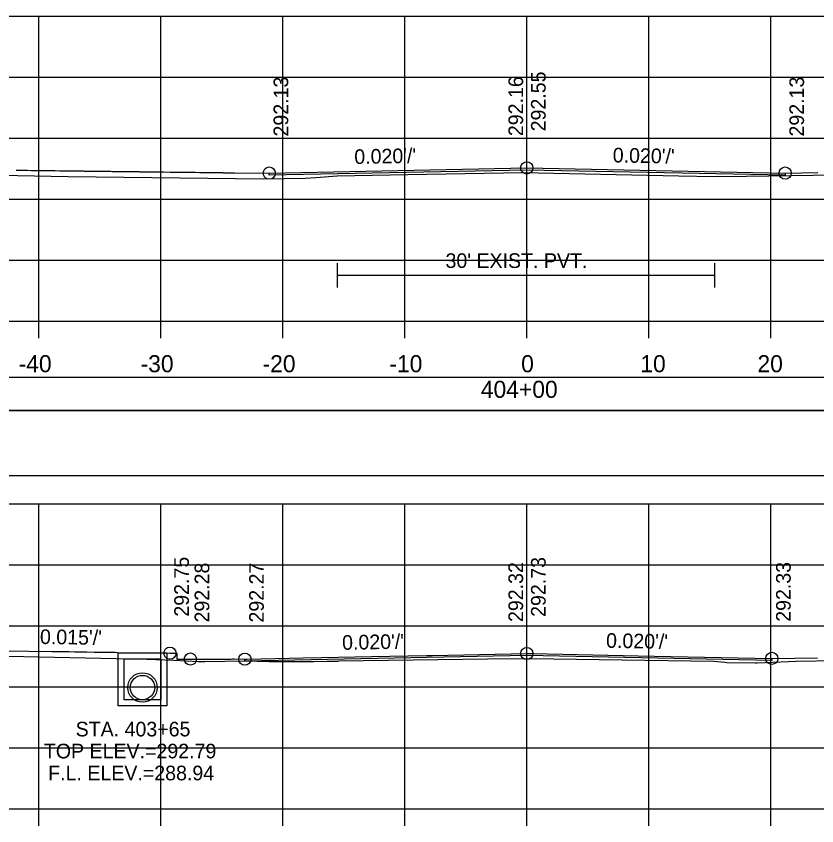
# Model space of a CAD drawing. Extents: x 1370538 to 1372872, y 376220 to 381127.
# Drawn here: x 1370666.7 to 1370732.4, y 376749.7 to 376816.1 of the extents above; entities that cross this region are included whole.
import ezdxf

# ---------------------------------------------------------------- set-up
doc = ezdxf.new("R2010")
doc.units = 0
for name, color, linetype in [('R_Border', 7, 'Continuous'), ('R_Border PE', 7, 'Continuous'), ('R_Border Prem', 7, 'Continuous'), ('R_Dimension', 7, 'Continuous'), ('R_Fin Surface', 7, 'Continuous'), ('R_Grid', 7, 'Continuous'), ('R_No Plot', 7, 'Continuous'), ('R_Water', 7, 'Continuous'), ('R_Water Annot', 7, 'Continuous'), ('R_Xsect Elev', 7, 'Continuous'), ('R_Xsect Slope', 7, 'Continuous'), ('T_Detection Zones', 7, 'Continuous')]:
    doc.layers.add(name, color=color, linetype=linetype)

msp = doc.modelspace()

# ---------------------------------------------------------------- linework, layer by layer
at = {"layer": 'R_Border'}
for p, q in [((1370693.072, 376795.841), (1370693.072, 376793.841)), ((1370724.01, 376795.841), (1370724.01, 376793.841)), ((1370693.072, 376794.841), (1370724.01, 376794.841))]:
    msp.add_line(p, q, dxfattribs=at)
for points in [[(1370729.79, 376803.222), (1370729.79, 376803.052), (1370708.607, 376803.475), (1370687.5, 376803.053), (1370687.5, 376803.223)], [(1370729.79, 376803.222), (1370729.79, 376803.052), (1370708.607, 376803.475), (1370687.5, 376803.053), (1370687.5, 376803.223)], [(1370728.696, 376763.422), (1370728.696, 376763.252), (1370708.607, 376763.654), (1370685.5, 376763.192), (1370685.5, 376763.362)], [(1370728.696, 376763.422), (1370728.696, 376763.252), (1370708.607, 376763.654), (1370685.5, 376763.192), (1370685.5, 376763.362)]]:
    msp.add_lwpolyline(points, dxfattribs=at)
at = {"layer": 'R_Border Prem'}
for p, q in [((1370558.607, 376791.09), (1370858.607, 376791.09)), ((1370668.607, 376789.69), (1370668.607, 376791.09)), ((1370678.607, 376789.69), (1370678.607, 376791.09)), ((1370688.607, 376789.69), (1370688.607, 376791.09)), ((1370698.607, 376789.69), (1370698.607, 376791.09)), ((1370708.607, 376789.69), (1370708.607, 376791.09)), ((1370718.607, 376789.69), (1370718.607, 376791.09)), ((1370728.607, 376789.69), (1370728.607, 376791.09)), ((1370558.607, 376751.09), (1370858.607, 376751.09)), ((1370668.607, 376749.69), (1370668.607, 376751.09)), ((1370678.607, 376749.69), (1370678.607, 376751.09)), ((1370688.607, 376749.69), (1370688.607, 376751.09)), ((1370698.607, 376749.69), (1370698.607, 376751.09)), ((1370708.607, 376749.69), (1370708.607, 376751.09)), ((1370718.607, 376749.69), (1370718.607, 376751.09)), ((1370728.607, 376749.69), (1370728.607, 376751.09))]:
    msp.add_line(p, q, dxfattribs=at)
at = {"layer": 'R_Dimension'}
for points in [[(1370656.674, 376803.245), (1370666.869, 376803.026), (1370671.022, 376802.938), (1370687.019, 376802.758), (1370690.427, 376802.797), (1370691.321, 376802.867), (1370693.072, 376803.007), (1370698.871, 376803.109), (1370708.265, 376803.261), (1370721.063, 376803.008), (1370724.01, 376802.946), (1370726.624, 376802.97), (1370743.001, 376803.211), (1370745.451, 376803.263), (1370760.122, 376803.481), (1370763.304, 376803.524), (1370769.973, 376803.471)], [(1370666.115, 376763.59), (1370677.454, 376763.35), (1370679.665, 376763.275), (1370681.684, 376763.17), (1370682.203, 376763.167), (1370685.494, 376763.209), (1370687.478, 376763.171), (1370691.158, 376763.173), (1370692.263, 376763.206), (1370692.892, 376763.196), (1370693.147, 376763.2), (1370693.196, 376763.22), (1370705.386, 376763.385), (1370707.89, 376763.416), (1370710.791, 376763.378), (1370723.952, 376763.193), (1370724.848, 376763.12), (1370725.019, 376763.096), (1370727.344, 376763.044), (1370727.496, 376763.055), (1370728.142, 376763.087), (1370730.685, 376763.205), (1370737.319, 376763.31)]]:
    msp.add_lwpolyline(points, dxfattribs=at)
at = {"layer": 'R_Fin Surface'}
for points in [[(1370666.748, 376803.46), (1370666.762, 376803.46), (1370666.974, 376803.457), (1370667.005, 376803.457), (1370667.049, 376803.456), (1370667.468, 376803.451), (1370667.543, 376803.45), (1370667.548, 376803.45), (1370667.655, 376803.449), (1370667.677, 376803.449), (1370667.681, 376803.449), (1370667.683, 376803.449), (1370667.969, 376803.445), (1370668.01, 376803.445), (1370668.152, 376803.443), (1370668.181, 376803.443), (1370668.327, 376803.441), (1370668.459, 376803.439), (1370668.482, 376803.439), (1370668.506, 376803.439), (1370668.73, 376803.436), (1370668.769, 376803.436), (1370668.941, 376803.434), (1370668.955, 376803.434), (1370668.992, 376803.433), (1370669.414, 376803.428), (1370669.435, 376803.428), (1370669.46, 376803.427), (1370669.475, 376803.427), (1370669.642, 376803.425), (1370669.659, 376803.425), (1370669.827, 376803.423), (1370669.838, 376803.423), (1370669.838, 376803.423), (1370669.844, 376803.423), (1370669.89, 376803.422), (1370669.946, 376803.422), (1370670.304, 376803.417), (1370670.37, 376803.417), (1370670.374, 376803.416), (1370670.411, 376803.416), (1370670.726, 376803.412), (1370670.754, 376803.412), (1370670.845, 376803.411), (1370670.846, 376803.411), (1370670.911, 376803.41), (1370670.916, 376803.41), (1370671.082, 376803.408), (1370671.11, 376803.408), (1370671.119, 376803.408), (1370671.14, 376803.408), (1370671.249, 376803.406), (1370671.281, 376803.406), (1370671.317, 376803.406), (1370671.494, 376803.403), (1370671.501, 376803.403), (1370671.623, 376803.402), (1370671.783, 376803.4), (1370671.91, 376803.398), (1370671.982, 376803.398), (1370671.994, 376803.398), (1370672.101, 376803.396), (1370672.182, 376803.395), (1370672.227, 376803.395), (1370672.228, 376803.395), (1370672.311, 376803.393), (1370672.329, 376803.393), (1370672.449, 376803.392), (1370672.453, 376803.392), (1370672.506, 376803.391), (1370672.531, 376803.391), (1370672.568, 376803.39), (1370672.611, 376803.39), (1370672.642, 376803.389), (1370672.691, 376803.389), (1370672.775, 376803.388), (1370672.789, 376803.388), (1370672.846, 376803.387), (1370672.849, 376803.387), (1370672.872, 376803.387), (1370672.982, 376803.385), (1370673.018, 376803.385), (1370673.042, 376803.385), (1370673.067, 376803.385), (1370673.808, 376803.375), (1370673.83, 376803.375), (1370673.834, 376803.375), (1370673.872, 376803.375), (1370673.994, 376803.374), (1370674.023, 376803.373), (1370674.463, 376803.368), (1370674.469, 376803.368), (1370674.619, 376803.366), (1370674.689, 376803.366), (1370674.972, 376803.362), (1370674.976, 376803.362), (1370675.004, 376803.362), (1370675.414, 376803.356), (1370675.443, 376803.356), (1370675.471, 376803.356), (1370675.472, 376803.356), (1370675.472, 376803.356), (1370675.473, 376803.356), (1370675.481, 376803.356), (1370675.901, 376803.351), (1370675.96, 376803.35), (1370676.179, 376803.348), (1370676.19, 376803.348), (1370676.191, 376803.348), (1370676.808, 376803.34), (1370676.86, 376803.339), (1370676.884, 376803.339), (1370676.899, 376803.339), (1370677.375, 376803.333), (1370677.385, 376803.333), (1370677.412, 376803.333), (1370677.498, 376803.332), (1370677.503, 376803.332), (1370677.509, 376803.332), (1370677.523, 376803.331), (1370677.524, 376803.331), (1370677.538, 376803.331), (1370677.539, 376803.331), (1370677.54, 376803.331), (1370677.551, 376803.331), (1370677.555, 376803.331), (1370677.555, 376803.331), (1370677.564, 376803.331), (1370677.567, 376803.331), (1370677.731, 376803.329), (1370677.749, 376803.329), (1370677.754, 376803.329), (1370678.163, 376803.323), (1370678.192, 376803.323), (1370678.212, 376803.323), (1370678.593, 376803.318), (1370678.619, 376803.318), (1370678.795, 376803.316), (1370678.815, 376803.316), (1370678.817, 376803.316), (1370678.834, 376803.316), (1370679.361, 376803.309), (1370679.374, 376803.309), (1370679.382, 376803.309), (1370679.395, 376803.309), (1370679.459, 376803.308), (1370679.478, 376803.308), (1370679.871, 376803.303), (1370679.879, 376803.303), (1370679.883, 376803.303), (1370679.889, 376803.303), (1370679.896, 376803.303), (1370679.937, 376803.302), (1370679.941, 376803.302), (1370679.955, 376803.302), (1370680.263, 376803.298), (1370680.265, 376803.298), (1370680.274, 376803.298), (1370680.275, 376803.298), (1370680.278, 376803.298), (1370680.436, 376803.296), (1370680.454, 376803.296), (1370680.459, 376803.296), (1370680.893, 376803.291), (1370681.016, 376803.289), (1370681.294, 376803.285), (1370681.412, 376803.285), (1370681.781, 376803.28), (1370681.821, 376803.28), (1370682.116, 376803.276), (1370682.135, 376803.276), (1370682.255, 376803.274), (1370682.436, 376803.272), (1370682.5, 376803.271), (1370682.569, 376803.271), (1370682.773, 376803.268), (1370683.005, 376803.265), (1370683.006, 376803.265), (1370683.201, 376803.263), (1370683.224, 376803.263), (1370683.227, 376803.263), (1370683.389, 376803.261), (1370683.516, 376803.259), (1370683.607, 376803.258), (1370683.651, 376803.258), (1370683.722, 376803.257), (1370683.785, 376803.257), (1370683.79, 376803.257), (1370683.853, 376803.257), (1370683.885, 376803.257), (1370683.974, 376803.257), (1370683.977, 376803.257), (1370684.043, 376803.257), (1370684.054, 376803.257), (1370684.055, 376803.257), (1370684.056, 376803.257), (1370684.058, 376803.257), (1370684.058, 376803.257), (1370684.06, 376803.257), (1370684.06, 376803.257), (1370684.061, 376803.257), (1370684.062, 376803.257), (1370684.062, 376803.257), (1370684.063, 376803.257), (1370684.085, 376803.257), (1370684.139, 376803.257), (1370684.187, 376803.257), (1370684.209, 376803.257), (1370684.273, 376803.257), (1370684.281, 376803.257), (1370684.327, 376803.257), (1370684.331, 376803.257), (1370684.366, 376803.257), (1370684.384, 376803.257), (1370684.431, 376803.257), (1370684.444, 376803.257), (1370684.473, 376803.257), (1370684.51, 376803.257), (1370684.514, 376803.257), (1370684.543, 376803.257), (1370684.555, 376803.257), (1370684.572, 376803.257), (1370684.578, 376803.257), (1370684.597, 376803.257), (1370684.618, 376803.257), (1370684.635, 376803.257), (1370684.636, 376803.257), (1370684.65, 376803.257), (1370684.661, 376803.257), (1370684.668, 376803.257), (1370684.674, 376803.257), (1370687.5, 376803.223)], [(1370687.5, 376803.223), (1370708.607, 376803.645), (1370729.79, 376803.222)], [(1370729.79, 376803.222), (1370732.484, 376803.284)], [(1370665.881, 376764.046), (1370669.68, 376763.996), (1370669.841, 376763.994), (1370669.844, 376763.994), (1370669.903, 376763.993), (1370670.023, 376763.991), (1370670.217, 376763.988), (1370670.231, 376763.988), (1370670.461, 376763.985), (1370670.596, 376763.983), (1370671.051, 376763.976), (1370671.072, 376763.976), (1370671.532, 376763.969), (1370671.629, 376763.968), (1370671.635, 376763.967), (1370671.642, 376763.967), (1370671.658, 376763.967), (1370671.659, 376763.967), (1370671.676, 376763.967), (1370671.677, 376763.967), (1370671.69, 376763.967), (1370671.694, 376763.967), (1370671.694, 376763.967), (1370671.705, 376763.966), (1370671.912, 376763.963), (1370672.538, 376763.953), (1370673.139, 376763.944), (1370673.933, 376763.932), (1370674.412, 376763.925), (1370674.855, 376763.918), (1370675.046, 376763.915), (1370676.824, 376763.886), (1370677.182, 376763.88), (1370677.22, 376763.88), (1370677.468, 376763.876), (1370677.66, 376763.873), (1370679.356, 376763.845), (1370679.362, 376763.845), (1370679.382, 376763.845), (1370679.397, 376763.845), (1370679.595, 376763.845), (1370679.915, 376763.845), (1370679.915, 376763.751), (1370679.916, 376763.345), (1370680.481, 376763.356), (1370681.029, 376763.367), (1370681.105, 376763.367), (1370681.32, 376763.367), (1370681.893, 376763.367), (1370682.05, 376763.367), (1370682.397, 376763.367), (1370682.836, 376763.367), (1370682.884, 376763.367), (1370683.217, 376763.367), (1370683.349, 376763.368), (1370683.544, 376763.368), (1370683.611, 376763.368), (1370683.82, 376763.368), (1370684.049, 376763.369), (1370684.233, 376763.37), (1370684.236, 376763.37), (1370684.383, 376763.37), (1370684.492, 376763.371), (1370684.568, 376763.372), (1370684.624, 376763.374), (1370685.5, 376763.362)], [(1370685.5, 376763.362), (1370685.66, 376763.365), (1370690.266, 376763.457), (1370691.787, 376763.487), (1370694.534, 376763.542), (1370695.867, 376763.569), (1370700.399, 376763.66), (1370700.86, 376763.669), (1370708.607, 376763.824), (1370708.805, 376763.82), (1370709.044, 376763.815), (1370717.733, 376763.641), (1370720.426, 376763.587), (1370728.696, 376763.422)], [(1370728.696, 376763.422), (1370732.434, 376763.474)]]:
    msp.add_lwpolyline(points, dxfattribs=at)
at = {"layer": 'R_Grid'}
for p, q in [((1370558.607, 376816.09), (1370858.607, 376816.09)), ((1370668.607, 376791.09), (1370668.607, 376816.09)), ((1370678.607, 376791.09), (1370678.607, 376816.09)), ((1370688.607, 376791.09), (1370688.607, 376816.09)), ((1370698.607, 376791.09), (1370698.607, 376816.09)), ((1370708.607, 376791.09), (1370708.607, 376816.09)), ((1370718.607, 376791.09), (1370718.607, 376816.09)), ((1370728.607, 376791.09), (1370728.607, 376816.09)), ((1370558.607, 376811.09), (1370858.607, 376811.09)), ((1370558.607, 376806.09), (1370858.607, 376806.09)), ((1370558.607, 376801.09), (1370858.607, 376801.09)), ((1370558.607, 376796.09), (1370858.607, 376796.09)), ((1370558.607, 376791.09), (1370858.607, 376791.09)), ((1370558.607, 376776.09), (1370858.607, 376776.09)), ((1370668.607, 376751.09), (1370668.607, 376776.09)), ((1370678.607, 376751.09), (1370678.607, 376776.09)), ((1370688.607, 376751.09), (1370688.607, 376776.09)), ((1370698.607, 376751.09), (1370698.607, 376776.09)), ((1370708.607, 376751.09), (1370708.607, 376776.09)), ((1370718.607, 376751.09), (1370718.607, 376776.09)), ((1370728.607, 376751.09), (1370728.607, 376776.09)), ((1370558.607, 376771.09), (1370858.607, 376771.09)), ((1370558.607, 376766.09), (1370858.607, 376766.09)), ((1370558.607, 376761.09), (1370858.607, 376761.09)), ((1370558.607, 376756.09), (1370858.607, 376756.09)), ((1370558.607, 376751.09), (1370858.607, 376751.09))]:
    msp.add_line(p, q, dxfattribs=at)
at = {"layer": 'R_No Plot'}
for centre, radius in [((1370708.607, 376803.645), 0.5), ((1370687.5, 376803.223), 0.5), ((1370729.79, 376803.222), 0.5), ((1370679.356, 376763.845), 0.5), ((1370708.607, 376763.824), 0.5), ((1370681.029, 376763.367), 0.5), ((1370685.5, 376763.362), 0.5), ((1370728.696, 376763.422), 0.5), ((1370677.102, 376761.03), 1.208), ((1370677.102, 376761.03), 1.208)]:
    msp.add_circle(centre, radius, dxfattribs=at)
at = {"layer": 'R_Water'}
for points in [[(1370677.102, 376763.883), (1370679.102, 376763.883), (1370679.102, 376759.53), (1370677.102, 376759.53), (1370675.102, 376759.53), (1370675.102, 376763.883)], [(1370677.102, 376763.383), (1370678.602, 376763.383), (1370678.602, 376760.03), (1370677.102, 376760.03), (1370675.602, 376760.03), (1370675.602, 376763.383)]]:
    msp.add_lwpolyline(points, close=True, dxfattribs=at)
msp.add_circle((1370677.102, 376761.03), 1, dxfattribs=at)
msp.add_circle((1370677.102, 376761.03), 1, dxfattribs=at)
at = {"layer": 'R_Xsect Elev'}
for p, q in [((1370708.607, 376803.255), (1370708.607, 376813.255)), ((1370708.607, 376763.406), (1370708.607, 376773.406))]:
    msp.add_line(p, q, dxfattribs=at)
at = {"layer": 'T_Detection Zones'}
for points in [[(1370552.62, 376783.75), (1370864.593, 376783.75), (1370864.593, 376786.455), (1370552.62, 376786.455)], [(1370552.62, 376778.428), (1370864.593, 376778.428), (1370864.593, 376783.75), (1370552.62, 376783.75)]]:
    msp.add_lwpolyline(points, close=True, dxfattribs=at)

# ---------------------------------------------------------------- texts
at = {"layer": 'R_Border PE'}
for s, p in [('-40', (1370666.947, 376786.89)), ('-30', (1370676.947, 376786.89)), ('-20', (1370686.947, 376786.89)), ('-10', (1370697.344, 376786.89)), ('0', (1370708.149, 376786.89)), ('10', (1370717.918, 376786.89)), ('20', (1370727.521, 376786.89)), ('404+00', (1370704.842, 376784.79))]:
    msp.add_text(s, height=1.4, dxfattribs=at).set_placement(p)
at = {"layer": 'R_Water'}
msp.add_text("30' EXIST. PVT.", height=1.2, dxfattribs=at).set_placement((1370701.946, 376795.441))
at = {"layer": 'R_Water Annot'}
for s, p in [('STA. 403+65', (1370671.622, 376757.021)), ('TOP ELEV.=292.79', (1370669.019, 376755.221)), ('F.L. ELEV.=288.94', (1370669.373, 376753.421))]:
    msp.add_text(s, height=1.2, dxfattribs=at).set_placement(p)
at = {"layer": 'R_Xsect Elev'}
for s, p in [('292.55', (1370710.157, 376806.645)), ('292.13', (1370689.05, 376806.223)), ('292.16', (1370708.307, 376806.255)), ('292.13', (1370731.34, 376806.222)), ('292.75', (1370680.906, 376766.845)), ('292.73', (1370710.157, 376766.824)), ('292.28', (1370682.579, 376766.367)), ('292.27', (1370687.05, 376766.362)), ('292.32', (1370708.307, 376766.406)), ('292.33', (1370730.246, 376766.422))]:
    msp.add_text(s, height=1.2, rotation=90, dxfattribs=at).set_placement(p)
at = {"layer": 'R_Xsect Slope'}
for s, rotation, p in [("0.020'/'", 1.14576, (1370694.48, 376803.963)), ("0.020'/'", 358.85424, (1370715.649, 376804.105)), ("0.015'/'", 359.14374, (1370668.692, 376764.604)), ("0.020'/'", 1.14576, (1370693.48, 376764.121)), ("0.020'/'", 358.85424, (1370715.102, 376764.294))]:
    msp.add_text(s, height=1.2, rotation=rotation, dxfattribs=at).set_placement(p)

doc.saveas('drawing.dxf')
